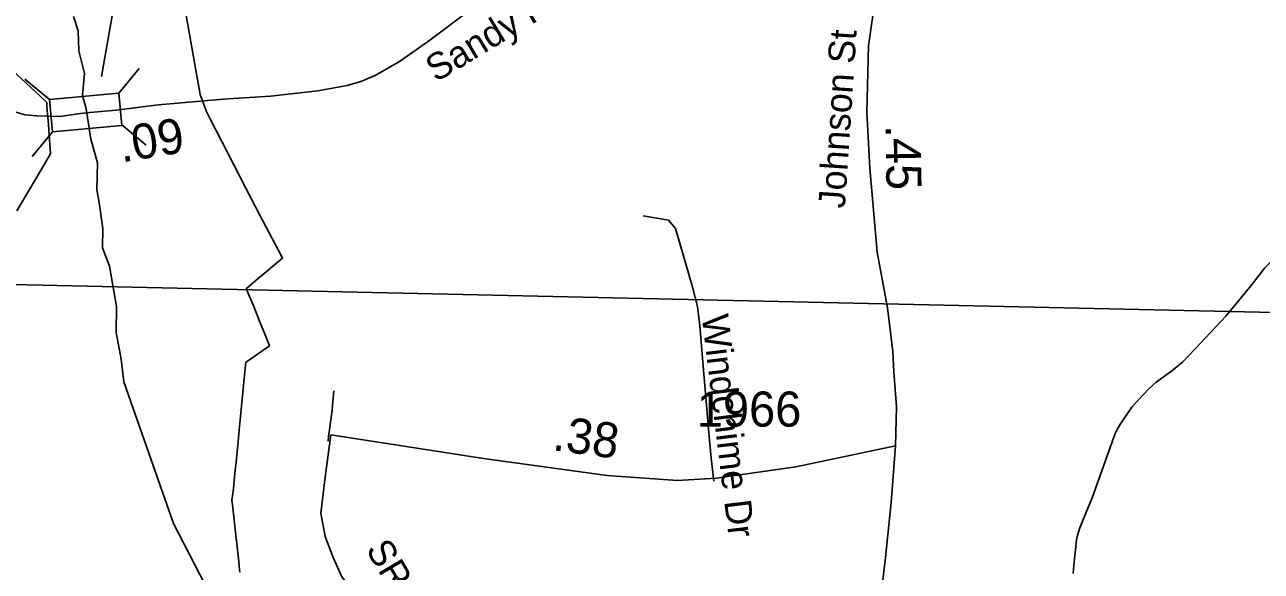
# Model space of a CAD drawing. Extents: x 1662474 to 1856135, y 779280 to 917889.
# Drawn here: x 1697773 to 1702171, y 839326 to 841271 of the extents above; entities that cross this region are included whole.
import ezdxf

# ---------------------------------------------------------------- set-up
doc = ezdxf.new("R2010")
doc.units = 0
for name, color, linetype in [('Exist Boundary Political City Limit New', 7, 'Continuous'), ('Exist Hydrographic Creek Single Shore', 7, 'Continuous'), ('Exist Hydrographic Misc Water Feature', 7, 'Continuous'), ('Exist Road Non-System Type 51', 7, 'Continuous'), ('Exist Road Non-System Type 51 Label', 7, 'Continuous'), ('Exist Road Secondary Mileage Hundredths English Label', 7, 'Continuous'), ('Exist Road Secondary Mileage Tenths English Label', 7, 'Continuous'), ('Exist Road Secondary Structure Standard Bridge CELL', 7, 'Continuous'), ('Exist Road Secondary Structure Standard Bridge Number Label', 7, 'Continuous'), ('Exist Road Secondary Type 51 Attributed', 7, 'Continuous'), ('Exist Road Secondary Type 51 Label', 7, 'Continuous'), ('Exist Road Secondary Type 51 Number Label', 7, 'Continuous'), ('Exist Utilities Electrical Transmission Line', 7, 'Continuous'), ('Map Preparation Boundary City Limit Buffer Line', 7, 'Continuous')]:
    doc.layers.add(name, color=color, linetype=linetype)

msp = doc.modelspace()

# ---------------------------------------------------------------- linework, layer by layer
at = {"layer": 'Exist Boundary Political City Limit New'}
for points in [[(1698538.8, 839322.6), (1698537.6, 839332.7), (1698533.2, 839371.8), (1698524, 839453.8), (1698519.1, 839497.4), (1698513, 839552.5), (1698510, 839578.9), (1698512.1, 839594.8), (1698515.6, 839620.6), (1698518.2, 839647.2), (1698522, 839685.3), (1698524.8, 839713.6), (1698532, 839787.6), (1698536.1, 839828.7), (1698540.8, 839876.2), (1698547, 839938.9), (1698552.9, 839999.4), (1698555.4, 840023.6), (1698558.9, 840059.7), (1698559.8, 840069.1), (1698561.2, 840070.1), (1698593.2, 840092.4), (1698643.9, 840127.6), (1698628.4, 840166.9), (1698608.9, 840215.8), (1698587.8, 840267.6), (1698569.2, 840312.6), (1698561.4, 840331.8), (1698564.8, 840334.5), (1698604, 840367.5), (1698689.9, 840439.6), (1698688.4, 840442.6), (1698675.4, 840467.5), (1698609.8, 840593.5), (1698580.2, 840650.2), (1698495.2, 840813.5), (1698453.8, 840894.8), (1698433, 840935.7), (1698418.1, 840964.8), (1698397.8, 841023.2), (1698327.1, 841419.1)], [(1697712.9, 841122.9), (1697826.6, 841017.4), (1697851.9, 840994.1), (1697852.6, 840980.2), (1697857.9, 840916.1), (1697863.1, 840845.8), (1697865.5, 840814.3), (1697865.6, 840811.9), (1697813.1, 840722.9), (1697783.6, 840673.1), (1697745.4, 840608.4)]]:
    msp.add_lwpolyline(points, dxfattribs=at)
at = {"layer": 'Exist Hydrographic Creek Single Shore'}
for points in [[(1698125.8, 840000.1), (1698116.6, 840080.4), (1698099, 840175.6), (1698099.5, 840268.6), (1698074.6, 840411.3), (1698050.4, 840476.9), (1698051.2, 840545.2), (1698039.4, 840630.2), (1698029.4, 840684), (1698032, 840779), (1698008.1, 840863.6), (1697992.1, 840971.7), (1697979.2, 841020.5), (1697985.9, 841097.4), (1697965.6, 841178.2), (1697963, 841249.1), (1697946.8, 841300.5)], [(1698125.8, 840000.1), (1698302.6, 839496.2), (1698546.5, 839023.1), (1698623.6, 838903.2), (1698699, 838800), (1698824.1, 838616), (1698886.9, 838529.1), (1698965.9, 838430.8), (1698990.2, 838396.6), (1699049.1, 838289.8), (1699079.2, 838254.1), (1699139.4, 838211.3), (1699180.4, 838181.6), (1699273.5, 838096.4), (1699322, 838051.5), (1699378.2, 837992.1), (1699459.6, 837920), (1699526.2, 837868.2), (1699681.4, 837729.9), (1699724.9, 837691.6), (1699746.8, 837675.6), (1699807.4, 837618.7), (1699876.4, 837561.4)]]:
    msp.add_lwpolyline(points, dxfattribs=at)
at = {"layer": 'Exist Hydrographic Misc Water Feature'}
msp.add_lwpolyline([(1702292.9, 840516), (1702250.4, 840473.4), (1702183.5, 840405.8), (1702134.7, 840342.8), (1702045.3, 840233.8), (1701935.5, 840117), (1701890.6, 840069.6), (1701852.1, 840038.3), (1701797.8, 839999.2), (1701771.4, 839975.1), (1701729.2, 839931.7), (1701710.9, 839909.9), (1701702.6, 839898.6), (1701670.2, 839850.8), (1701660, 839833), (1701651.7, 839816.7), (1701569.2, 839587.8), (1701538.4, 839512.1), (1701526, 839480.4), (1701515.7, 839450.2), (1701513.9, 839437.9), (1701504.7, 839346.3), (1701502.4, 839318.4)], dxfattribs=at)
at = {"layer": 'Exist Road Non-System Type 51'}
for points in [[(1700223.6, 839646.4), (1700214.4, 839728.1), (1700204.9, 839832.2), (1700195.5, 839944.9), (1700184.8, 840070.6), (1700174.8, 840201), (1700165.9, 840267.9), (1700156.1, 840305.5), (1700146.6, 840341.9), (1700123.9, 840423.1), (1700087.4, 840546.2), (1700062.4, 840575.2), (1699972.6, 840590.8)], [(1698872.6, 839968.2), (1698865.4, 839890.2), (1698854.1, 839805.8), (1698853, 839788.9)]]:
    msp.add_lwpolyline(points, dxfattribs=at)
at = {"layer": 'Exist Road Secondary Structure Standard Bridge CELL'}
for p, q in [((1698107.9, 841027.4), (1698180.1, 841114.6)), ((1697773.9, 841076.7), (1697861.1, 841004.6)), ((1698118.6, 840914.7), (1698205.8, 840842.6)), ((1697799.9, 840802.1), (1697872, 840889.3))]:
    msp.add_line(p, q, dxfattribs=at)
msp.add_lwpolyline([(1697861.1, 841004.6), (1698107.9, 841027.9), (1698118.8, 840912.6), (1697872, 840889.3)], close=True, dxfattribs=at)
at = {"layer": 'Exist Road Secondary Structure Standard Bridge Number Label'}
msp.add_line((1698046.6, 841086.4), (1698465.9, 843485.8), dxfattribs=at)
at = {"layer": 'Exist Road Secondary Type 51 Attributed'}
for points in [[(1700968.9, 842154.1), (1700922.5, 842142), (1700884.5, 842131.8), (1700753.5, 842078.4), (1700477.5, 841948.5), (1700194.3, 841824.1), (1699997.6, 841739.5), (1699890.8, 841683.8), (1699789.2, 841631.9), (1699671.7, 841559.4), (1699214.1, 841216.3), (1699154, 841172.8), (1699106.3, 841139.6), (1699020, 841090.1), (1698968.2, 841069.4), (1698920.5, 841054.9), (1698815.5, 841035.4), (1698647.4, 841017), (1698478.9, 841005.5), (1698249.6, 840985.5), (1698098.8, 840966.6), (1697991.4, 840957.4)], [(1700968.9, 842154.1), (1700941.1, 842103.9), (1700909.5, 841984.2), (1700857.6, 841730.1), (1700799.9, 841379.1), (1700773.7, 841195.7), (1700768.4, 840959.9), (1700778.9, 840760.8), (1700805.1, 840462.1), (1700841.8, 840263), (1700860.2, 840107.7), (1700864.6, 840035.7), (1700874.3, 839910.9), (1700870.6, 839772.1)], [(1697991.4, 840957.4), (1697962.5, 840954), (1697899, 840944.8), (1697816.3, 840947.1), (1697775.4, 840950.6), (1697725.3, 840964.3), (1697662, 840989.5)], [(1698862.5, 839811.6), (1698842.4, 839660.4), (1698826.8, 839533.1), (1698842.4, 839449.2), (1698870.3, 839374.6), (1698901.4, 839306.3), (1698951.2, 839244.1), (1699050.6, 839150.9), (1699094.2, 839095), (1699128.4, 839023.5), (1699178.1, 838936.6), (1699308.6, 838725.3), (1699386.4, 838638.3), (1699485.8, 838576.2), (1699622.6, 838560.6)], [(1700870.6, 839772.1), (1700515.4, 839697.7), (1700233.7, 839657.3), (1700095.1, 839649.1), (1699845.2, 839667.2), (1699404.4, 839727.4), (1698862.5, 839811.6)], [(1700870.6, 839772.1), (1700854.2, 839570.9), (1700834.9, 839374.9), (1700795.1, 839042.2), (1700773.3, 838762.7), (1700763.1, 838673.3), (1700739.2, 838451.9), (1700723.6, 838301.5), (1700658.3, 838081), (1700583.7, 837903.9), (1700527.8, 837792), (1700456.3, 837701.9), (1700276.9, 837513.1), (1700107.7, 837332.9)]]:
    msp.add_lwpolyline(points, dxfattribs=at)
at = {"layer": 'Exist Utilities Electrical Transmission Line'}
msp.add_line((1704475.7, 840197.4), (1697457.4, 840352.2), dxfattribs=at)
at = {"layer": 'Map Preparation Boundary City Limit Buffer Line'}
for points in [[(1698538.8, 839322.6), (1698537.6, 839332.7), (1698533.2, 839371.8), (1698524, 839453.8), (1698519.1, 839497.4), (1698513, 839552.5), (1698510, 839578.9), (1698512.1, 839594.8), (1698515.6, 839620.6), (1698518.2, 839647.2), (1698522, 839685.3), (1698524.8, 839713.6), (1698532, 839787.6), (1698536.1, 839828.7), (1698540.8, 839876.2), (1698547, 839938.9), (1698552.9, 839999.4), (1698555.4, 840023.6), (1698558.9, 840059.7), (1698559.8, 840069.1), (1698561.2, 840070.1), (1698593.2, 840092.4), (1698643.9, 840127.6), (1698628.4, 840166.9), (1698608.9, 840215.8), (1698587.8, 840267.6), (1698569.2, 840312.6), (1698561.4, 840331.8), (1698564.8, 840334.5), (1698604, 840367.5), (1698689.9, 840439.6), (1698688.4, 840442.6), (1698675.4, 840467.5), (1698609.8, 840593.5), (1698580.2, 840650.2), (1698495.2, 840813.5), (1698453.8, 840894.8), (1698433, 840935.7), (1698418.1, 840964.8), (1698397.8, 841023.2), (1698327.1, 841419.1)], [(1697712.9, 841122.9), (1697826.6, 841017.4), (1697851.9, 840994.1), (1697852.6, 840980.2), (1697857.9, 840916.1), (1697863.1, 840845.8), (1697865.5, 840814.3), (1697865.6, 840811.9), (1697813.1, 840722.9), (1697783.6, 840673.1), (1697745.4, 840608.4)]]:
    msp.add_lwpolyline(points, dxfattribs=at)

# ---------------------------------------------------------------- texts
at = {"layer": 'Exist Road Non-System Type 51 Label'}
msp.add_text('Windchime Dr', height=95, rotation=276.9331, dxfattribs=at).set_placement((1700180.7, 840234.1))
at = {"layer": 'Exist Road Secondary Mileage Hundredths English Label'}
msp.add_text('.38', height=125, rotation=352.2251, dxfattribs=at).set_placement((1699647.4, 839757.3))
at = {"layer": 'Exist Road Secondary Mileage Tenths English Label'}
for s, rotation, p in [('.09', 9.3433, (1698118, 840780.6)), ('.45', 270.7907, (1700834.9, 840914.1))]:
    msp.add_text(s, height=125, rotation=rotation, dxfattribs=at).set_placement(p)
at = {"layer": 'Exist Road Secondary Type 51 Label'}
for s, rotation, p in [('Sandy Ridge Rd', 31.2412, (1699236.5, 841064.6)), ('Johnson St', 86.2169, (1700690.2, 840615.8)), ('SR#1968', 300.6889, (1698984.4, 839403.7))]:
    msp.add_text(s, height=95, rotation=rotation, dxfattribs=at).set_placement(p)
at = {"layer": 'Exist Road Secondary Type 51 Number Label'}
msp.add_text('1966', height=125, dxfattribs=at).set_placement((1700163.5, 839840.5))

doc.saveas('drawing.dxf')
